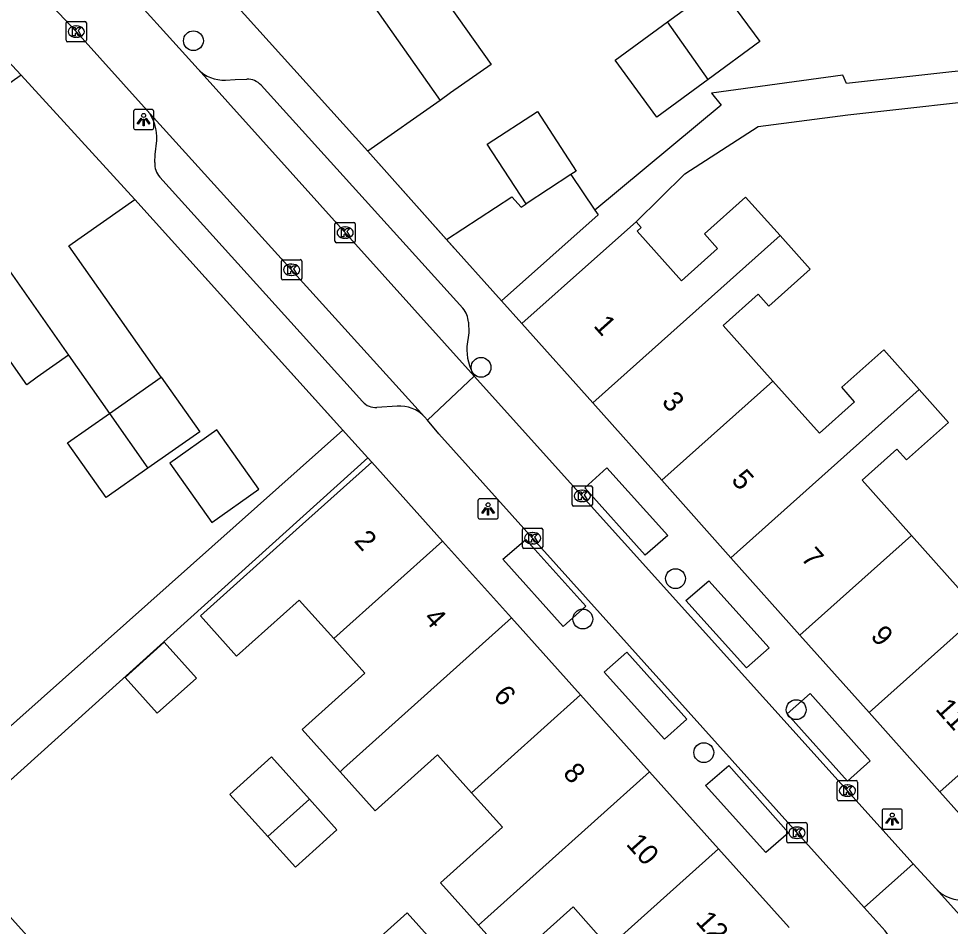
# Model space of a CAD drawing. Extents: x 158352 to 159489, y 383828 to 384597.
# Drawn here: x 159050.25 to 159096.19, y 384307.11 to 384351.85 of the extents above; entities that cross this region are included whole.
import ezdxf

# ---------------------------------------------------------------- set-up
doc = ezdxf.new("R2010")
doc.units = 0
for name, color, linetype in [('IMGEO_Boom', 7, 'Continuous'), ('IMGEO_Kolk', 7, 'Continuous'), ('IMGEO_Lichtpunt', 7, 'Continuous'), ('IMGEO_Muur', 7, 'Continuous'), ('IMGEO_Pand', 7, 'Continuous'), ('IMGEO_Pand_nummerreeks', 7, 'Continuous'), ('IMGEO_Rijbaan_lokaal_open', 7, 'Continuous'), ('IMGEO_Voetpad_open', 7, 'Continuous')]:
    doc.layers.add(name, color=color, linetype=linetype)

msp = doc.modelspace()

# ---------------------------------------------------------------- linework, layer by layer
at = {"layer": 'IMGEO_Boom'}
for centre in [(159058.868, 384350.763), (159073.051, 384334.662), (159082.638, 384324.25), (159078.069, 384322.257), (159088.587, 384317.79), (159084.033, 384315.673)]:
    msp.add_circle(centre, 0.489, dxfattribs=at)
at = {"layer": 'IMGEO_Kolk'}
for p, q in [((159052.664, 384351.711), (159053.516, 384351.711)), ((159052.589, 384350.785), (159052.589, 384351.637)), ((159053.077, 384351.491), (159053.102, 384351.491)), ((159053.59, 384351.637), (159053.59, 384350.785)), ((159053.1, 384350.931), (159053.075, 384350.931)), ((159053.516, 384350.711), (159052.664, 384350.711)), ((159065.848, 384340.879), (159065.848, 384341.731)), ((159065.923, 384341.805), (159066.775, 384341.805)), ((159066.336, 384341.585), (159066.361, 384341.585)), ((159066.849, 384341.731), (159066.849, 384340.879)), ((159066.775, 384340.805), (159065.923, 384340.805)), ((159066.359, 384341.025), (159066.334, 384341.025)), ((159063.21, 384339.045), (159063.21, 384339.897)), ((159063.285, 384339.971), (159064.137, 384339.971)), ((159063.698, 384339.751), (159063.723, 384339.751)), ((159064.211, 384339.897), (159064.211, 384339.045)), ((159064.137, 384338.971), (159063.285, 384338.971)), ((159063.721, 384339.191), (159063.696, 384339.191)), ((159077.538, 384327.9), (159077.538, 384328.752)), ((159077.613, 384328.826), (159078.465, 384328.826)), ((159078.539, 384328.752), (159078.539, 384327.9)), ((159078.026, 384328.606), (159078.051, 384328.606)), ((159078.465, 384327.826), (159077.613, 384327.826)), ((159078.049, 384328.046), (159078.024, 384328.046)), ((159075.091, 384325.815), (159075.091, 384326.667)), ((159075.166, 384326.741), (159076.018, 384326.741)), ((159075.579, 384326.521), (159075.604, 384326.521)), ((159076.092, 384326.667), (159076.092, 384325.815)), ((159075.602, 384325.961), (159075.577, 384325.961)), ((159076.018, 384325.741), (159075.166, 384325.741)), ((159090.616, 384313.373), (159090.616, 384314.225)), ((159090.691, 384314.299), (159091.543, 384314.299)), ((159091.104, 384314.079), (159091.129, 384314.079)), ((159091.617, 384314.225), (159091.617, 384313.373)), ((159091.543, 384313.299), (159090.691, 384313.299)), ((159091.127, 384313.519), (159091.102, 384313.519)), ((159088.203, 384312.222), (159089.055, 384312.222)), ((159088.128, 384311.296), (159088.128, 384312.148)), ((159088.616, 384312.002), (159088.641, 384312.002)), ((159089.129, 384312.148), (159089.129, 384311.296)), ((159088.639, 384311.442), (159088.614, 384311.442)), ((159089.055, 384311.222), (159088.203, 384311.222))]:
    msp.add_line(p, q, dxfattribs=at)
for points in [[(159052.664, 384351.711), (159053.516, 384351.711)], [(159052.589, 384350.785), (159052.589, 384351.637)], [(159052.91, 384351.411), (159053.033, 384351.411), (159053.033, 384351.26), (159053.163, 384351.411), (159053.327, 384351.411), (159053.181, 384351.26), (159053.334, 384351.011), (159053.182, 384351.011), (159053.097, 384351.175), (159053.033, 384351.108), (159053.033, 384351.011), (159052.91, 384351.011), (159052.91, 384351.411)], [(159053.59, 384351.637), (159053.59, 384350.785)], [(159053.516, 384350.711), (159052.664, 384350.711)], [(159065.848, 384340.879), (159065.848, 384341.731)], [(159065.923, 384341.805), (159066.775, 384341.805)], [(159066.849, 384341.731), (159066.849, 384340.879)], [(159066.169, 384341.505), (159066.292, 384341.505), (159066.292, 384341.354), (159066.422, 384341.505), (159066.586, 384341.505), (159066.44, 384341.354), (159066.593, 384341.105), (159066.441, 384341.105), (159066.356, 384341.269), (159066.292, 384341.202), (159066.292, 384341.105), (159066.169, 384341.105), (159066.169, 384341.505)], [(159066.775, 384340.805), (159065.923, 384340.805)], [(159063.21, 384339.045), (159063.21, 384339.897)], [(159063.285, 384339.971), (159064.137, 384339.971)], [(159064.211, 384339.897), (159064.211, 384339.045)], [(159063.531, 384339.671), (159063.654, 384339.671), (159063.654, 384339.52), (159063.784, 384339.671), (159063.948, 384339.671), (159063.802, 384339.52), (159063.955, 384339.271), (159063.803, 384339.271), (159063.718, 384339.435), (159063.654, 384339.368), (159063.654, 384339.271), (159063.531, 384339.271), (159063.531, 384339.671)], [(159064.137, 384338.971), (159063.285, 384338.971)], [(159077.538, 384327.9), (159077.538, 384328.752)], [(159077.613, 384328.826), (159078.465, 384328.826)], [(159078.539, 384328.752), (159078.539, 384327.9)], [(159077.859, 384328.526), (159077.982, 384328.526), (159077.982, 384328.375), (159078.112, 384328.526), (159078.276, 384328.526), (159078.13, 384328.375), (159078.283, 384328.126), (159078.131, 384328.126), (159078.046, 384328.29), (159077.982, 384328.223), (159077.982, 384328.126), (159077.859, 384328.126), (159077.859, 384328.526)], [(159078.465, 384327.826), (159077.613, 384327.826)], [(159075.091, 384325.815), (159075.091, 384326.667)], [(159075.166, 384326.741), (159076.018, 384326.741)], [(159075.412, 384326.441), (159075.535, 384326.441), (159075.535, 384326.29), (159075.665, 384326.441), (159075.829, 384326.441), (159075.683, 384326.29), (159075.836, 384326.041), (159075.684, 384326.041), (159075.599, 384326.205), (159075.535, 384326.138), (159075.535, 384326.041), (159075.412, 384326.041), (159075.412, 384326.441)], [(159076.092, 384326.667), (159076.092, 384325.815)], [(159076.018, 384325.741), (159075.166, 384325.741)], [(159090.616, 384313.373), (159090.616, 384314.225)], [(159090.691, 384314.299), (159091.543, 384314.299)], [(159090.937, 384313.999), (159091.06, 384313.999), (159091.06, 384313.848), (159091.19, 384313.999), (159091.354, 384313.999), (159091.208, 384313.848), (159091.361, 384313.599), (159091.209, 384313.599), (159091.124, 384313.763), (159091.06, 384313.696), (159091.06, 384313.599), (159090.937, 384313.599), (159090.937, 384313.999)], [(159091.617, 384314.225), (159091.617, 384313.373)], [(159091.543, 384313.299), (159090.691, 384313.299)], [(159088.203, 384312.222), (159089.055, 384312.222)], [(159088.128, 384311.296), (159088.128, 384312.148)], [(159088.449, 384311.922), (159088.572, 384311.922), (159088.572, 384311.771), (159088.702, 384311.922), (159088.866, 384311.922), (159088.72, 384311.771), (159088.873, 384311.522), (159088.721, 384311.522), (159088.636, 384311.686), (159088.572, 384311.619), (159088.572, 384311.522), (159088.449, 384311.522), (159088.449, 384311.922)], [(159089.129, 384312.148), (159089.129, 384311.296)], [(159089.055, 384311.222), (159088.203, 384311.222)]]:
    msp.add_lwpolyline(points, dxfattribs=at)
for centre, start, end in [((159052.666, 384351.635), 91.552, 178.448), ((159052.666, 384351.635), 91.552, 178.448), ((159053.514, 384351.635), 1.552, 88.448), ((159053.514, 384351.635), 1.552, 88.448), ((159052.666, 384350.787), 181.552, 268.448), ((159052.666, 384350.787), 181.552, 268.448), ((159053.514, 384350.787), 271.552, 358.448), ((159053.514, 384350.787), 271.552, 358.448), ((159065.925, 384341.729), 91.552, 178.448), ((159065.925, 384341.729), 91.552, 178.448), ((159066.773, 384341.729), 1.552, 88.448), ((159066.773, 384341.729), 1.552, 88.448), ((159065.925, 384340.881), 181.552, 268.448), ((159065.925, 384340.881), 181.552, 268.448), ((159066.773, 384340.881), 271.552, 358.448), ((159066.773, 384340.881), 271.552, 358.448), ((159063.287, 384339.895), 91.552, 178.448), ((159063.287, 384339.895), 91.552, 178.448), ((159064.135, 384339.895), 1.552, 88.448), ((159064.135, 384339.895), 1.552, 88.448), ((159063.287, 384339.047), 181.552, 268.448), ((159063.287, 384339.047), 181.552, 268.448), ((159064.135, 384339.047), 271.552, 358.448), ((159064.135, 384339.047), 271.552, 358.448), ((159077.615, 384328.75), 91.552, 178.448), ((159077.615, 384328.75), 91.552, 178.448), ((159078.463, 384328.75), 1.552, 88.448), ((159078.463, 384328.75), 1.552, 88.448), ((159077.615, 384327.902), 181.552, 268.448), ((159077.615, 384327.902), 181.552, 268.448), ((159078.463, 384327.902), 271.552, 358.448), ((159078.463, 384327.902), 271.552, 358.448), ((159075.168, 384326.665), 91.552, 178.448), ((159075.168, 384326.665), 91.552, 178.448), ((159076.016, 384326.665), 1.552, 88.448), ((159076.016, 384326.665), 1.552, 88.448), ((159075.168, 384325.817), 181.552, 268.448), ((159075.168, 384325.817), 181.552, 268.448), ((159076.016, 384325.817), 271.552, 358.448), ((159076.016, 384325.817), 271.552, 358.448), ((159090.693, 384314.223), 91.552, 178.448), ((159090.693, 384314.223), 91.552, 178.448), ((159091.541, 384314.223), 1.552, 88.448), ((159091.541, 384314.223), 1.552, 88.448), ((159090.693, 384313.375), 181.552, 268.448), ((159090.693, 384313.375), 181.552, 268.448), ((159091.541, 384313.375), 271.552, 358.448), ((159091.541, 384313.375), 271.552, 358.448), ((159088.205, 384312.146), 91.552, 178.448), ((159088.205, 384312.146), 91.552, 178.448), ((159089.053, 384312.146), 1.552, 88.448), ((159089.053, 384312.146), 1.552, 88.448), ((159088.205, 384311.298), 181.552, 268.448), ((159088.205, 384311.298), 181.552, 268.448), ((159089.053, 384311.298), 271.552, 358.448), ((159089.053, 384311.298), 271.552, 358.448)]:
    msp.add_arc(centre, 0.0765, start, end, dxfattribs=at)
for centre, major_axis, ratio, start_param, end_param in [((159053.076, 384351.211), (-0.387, 0.002), 0.722429, 4.712389, 7.853982), ((159053.101, 384351.211), (-0.39, 0.002), 0.717154, 1.570796, 4.712389), ((159066.335, 384341.305), (-0.387, 0.002), 0.722429, 4.712389, 7.853982), ((159066.36, 384341.305), (-0.39, 0.002), 0.717154, 1.570796, 4.712389), ((159063.697, 384339.471), (-0.387, 0.002), 0.722429, 4.712389, 7.853982), ((159063.722, 384339.471), (-0.39, 0.002), 0.717154, 1.570796, 4.712389), ((159078.025, 384328.326), (-0.387, 0.002), 0.722429, 4.712389, 7.853982), ((159078.05, 384328.326), (-0.39, 0.002), 0.717154, 1.570796, 4.712389), ((159075.578, 384326.241), (-0.387, 0.002), 0.722429, 4.712389, 7.853982), ((159075.603, 384326.241), (-0.39, 0.002), 0.717154, 1.570796, 4.712389), ((159091.103, 384313.799), (-0.387, 0.002), 0.722429, 4.712389, 7.853982), ((159091.128, 384313.799), (-0.39, 0.002), 0.717154, 1.570796, 4.712389), ((159088.615, 384311.722), (-0.387, 0.002), 0.722429, 4.712389, 7.853982), ((159088.64, 384311.722), (-0.39, 0.002), 0.717154, 1.570796, 4.712389)]:
    msp.add_ellipse(centre, major_axis=major_axis, ratio=ratio, start_param=start_param, end_param=end_param, dxfattribs=at)
at = {"layer": 'IMGEO_Lichtpunt'}
for p, q in [((159055.915, 384347.281), (159055.915, 384346.474)), ((159055.915, 384347.281), (159055.915, 384346.474)), ((159056.817, 384347.376), (159056.009, 384347.376)), ((159056.817, 384347.376), (159056.009, 384347.376)), ((159056.911, 384346.474), (159056.911, 384347.281)), ((159056.911, 384346.474), (159056.911, 384347.281)), ((159056.009, 384346.38), (159056.817, 384346.38)), ((159056.009, 384346.38), (159056.817, 384346.38)), ((159072.899, 384328.091), (159072.899, 384327.284)), ((159072.899, 384328.091), (159072.899, 384327.284)), ((159073.801, 384328.186), (159072.993, 384328.186)), ((159073.801, 384328.186), (159072.993, 384328.186)), ((159073.895, 384327.284), (159073.895, 384328.091)), ((159073.895, 384327.284), (159073.895, 384328.091)), ((159072.993, 384327.19), (159073.801, 384327.19)), ((159072.993, 384327.19), (159073.801, 384327.19)), ((159092.824, 384312.799), (159092.824, 384311.992)), ((159092.824, 384312.799), (159092.824, 384311.992)), ((159093.726, 384312.894), (159092.918, 384312.894)), ((159093.726, 384312.894), (159092.918, 384312.894)), ((159093.82, 384311.992), (159093.82, 384312.799)), ((159093.82, 384311.992), (159093.82, 384312.799)), ((159092.918, 384311.898), (159093.726, 384311.898)), ((159092.918, 384311.898), (159093.726, 384311.898))]:
    msp.add_line(p, q, dxfattribs=at)
for points in [[(159056.289, 384346.945), (159056.328, 384346.917), (159056.14, 384346.655), (159056.102, 384346.682), (159056.289, 384346.945)], [(159056.391, 384346.897), (159056.438, 384346.897), (159056.438, 384346.575), (159056.391, 384346.575), (159056.391, 384346.897)], [(159056.501, 384346.917), (159056.539, 384346.944), (159056.726, 384346.682), (159056.687, 384346.654), (159056.501, 384346.917)], [(159073.273, 384327.755), (159073.312, 384327.727), (159073.124, 384327.465), (159073.086, 384327.492), (159073.273, 384327.755)], [(159073.375, 384327.707), (159073.422, 384327.707), (159073.422, 384327.385), (159073.375, 384327.385), (159073.375, 384327.707)], [(159073.485, 384327.727), (159073.523, 384327.754), (159073.71, 384327.492), (159073.671, 384327.464), (159073.485, 384327.727)], [(159093.198, 384312.463), (159093.237, 384312.435), (159093.049, 384312.173), (159093.011, 384312.2), (159093.198, 384312.463)], [(159093.3, 384312.415), (159093.347, 384312.415), (159093.347, 384312.093), (159093.3, 384312.093), (159093.3, 384312.415)], [(159093.41, 384312.435), (159093.448, 384312.462), (159093.635, 384312.2), (159093.596, 384312.172), (159093.41, 384312.435)]]:
    msp.add_lwpolyline(points, dxfattribs=at)
for centre in [(159056.414, 384347.079), (159073.398, 384327.889), (159093.323, 384312.597)]:
    msp.add_circle(centre, 0.0994, dxfattribs=at)
for centre, start, end in [((159056.009, 384347.281), 90, 180), ((159056.009, 384347.281), 90, 180), ((159056.817, 384347.281), 0, 90), ((159056.817, 384347.281), 0, 90), ((159056.009, 384346.474), 180, 270), ((159056.009, 384346.474), 180, 270), ((159056.817, 384346.474), 270, 0), ((159056.817, 384346.474), 270, 360), ((159072.993, 384328.091), 90, 180), ((159072.993, 384328.091), 90, 180), ((159073.801, 384328.091), 0, 90), ((159073.801, 384328.091), 0, 90), ((159072.993, 384327.284), 180, 270), ((159072.993, 384327.284), 180, 270), ((159073.801, 384327.284), 270, 0), ((159073.801, 384327.284), 270, 360), ((159092.918, 384312.799), 90, 180), ((159092.918, 384312.799), 90, 180), ((159093.726, 384312.799), 0, 90), ((159093.726, 384312.799), 0, 90), ((159092.918, 384311.992), 180, 270), ((159092.918, 384311.992), 180, 270), ((159093.726, 384311.992), 270, 0), ((159093.726, 384311.992), 270, 360)]:
    msp.add_arc(centre, 0.0946, start, end, dxfattribs=at)
at = {"layer": 'IMGEO_Muur'}
for points in [[(159067.461, 384345.313), (159071.726, 384340.542)], [(159055.976, 384342.94), (159066.674, 384331.078)]]:
    msp.add_lwpolyline(points, dxfattribs=at)
at = {"layer": 'IMGEO_Pand'}
for points in [[(159063.772, 384358.148), (159071.031, 384347.823)], [(159067.461, 384345.313), (159058.952, 384354.759)], [(159073.207, 384354.646), (159071.054, 384353.132), (159073.544, 384349.589), (159071.552, 384348.189), (159071.031, 384347.823)], [(159082.251, 384351.699), (159084.739, 384353.524), (159086.796, 384350.719), (159084.252, 384348.853)], [(159084.252, 384348.853), (159081.714, 384346.993), (159079.657, 384349.798), (159082.251, 384351.699)], [(159084.252, 384348.853), (159082.251, 384351.699)], [(159050.369, 384349.073), (159045.446, 384345.62)], [(159055.976, 384342.94), (159050.369, 384349.073)], [(159071.031, 384347.823), (159067.461, 384345.313)], [(159075.272, 384342.725), (159073.353, 384345.66), (159075.826, 384347.277), (159077.745, 384344.341), (159077.479, 384344.167)], [(159045.446, 384345.62), (159052.713, 384335.259)], [(159077.479, 384344.167), (159075.272, 384342.725)], [(159077.479, 384344.167), (159078.658, 384342.416)], [(159057.281, 384334.179), (159055.257, 384337.052), (159052.723, 384340.649), (159055.976, 384342.94)], [(159071.343, 384340.968), (159074.564, 384343.073), (159075.023, 384342.562), (159075.272, 384342.725)], [(159080.694, 384341.842), (159080.947, 384341.558), (159080.749, 384341.382), (159082.933, 384338.934), (159084.715, 384340.525), (159084.069, 384341.249), (159086.097, 384343.059), (159087.792, 384341.159)], [(159078.658, 384342.416), (159078.819, 384342.177), (159074.065, 384337.938)], [(159075.067, 384336.822), (159078.799, 384340.151), (159080.694, 384341.842)], [(159087.792, 384341.159), (159078.554, 384332.914)], [(159087.792, 384341.159), (159089.271, 384339.502), (159087.234, 384337.684), (159086.717, 384338.264), (159084.995, 384336.727), (159087.44, 384333.987)], [(159071.343, 384340.968), (159074.065, 384337.938)], [(159052.713, 384335.259), (159051.171, 384334.173), (159050.648, 384333.804), (159048.177, 384337.311), (159045.396, 384335.363)], [(159078.554, 384332.914), (159075.067, 384336.822)], [(159052.713, 384335.259), (159054.726, 384332.389)], [(159087.44, 384333.987), (159089.733, 384331.418), (159091.471, 384332.969), (159090.836, 384333.68), (159092.908, 384335.528), (159094.656, 384333.569)], [(159054.726, 384332.389), (159057.281, 384334.179)], [(159057.281, 384334.179), (159059.181, 384331.481), (159056.621, 384329.688)], [(159081.96, 384329.097), (159087.44, 384333.987)], [(159085.367, 384325.279), (159094.656, 384333.569)], [(159094.656, 384333.569), (159096.105, 384331.945), (159094.036, 384330.099), (159093.555, 384330.638), (159091.842, 384329.109), (159094.281, 384326.376)], [(159081.96, 384329.097), (159078.554, 384332.914)], [(159056.621, 384329.688), (159054.564, 384328.247), (159052.663, 384330.944), (159054.726, 384332.389)], [(159054.726, 384332.389), (159056.621, 384329.688)], [(159057.704, 384329.934), (159059.771, 384327.015), (159062.093, 384328.659), (159060.027, 384331.578), (159057.704, 384329.934)], [(159065.788, 384321.296), (159064.087, 384323.191), (159061, 384320.42), (159059.216, 384322.408), (159063.938, 384326.647), (159067.658, 384329.986)], [(159067.658, 384329.986), (159071.143, 384326.103)], [(159085.367, 384325.279), (159081.96, 384329.097)], [(159094.281, 384326.376), (159096.581, 384323.798), (159098.381, 384325.404), (159097.775, 384326.083), (159099.792, 384327.883), (159101.504, 384325.964)], [(159071.143, 384326.103), (159065.788, 384321.296)], [(159071.143, 384326.103), (159074.546, 384322.312)], [(159094.281, 384326.376), (159088.773, 384321.461)], [(159101.504, 384325.964), (159101.391, 384325.863), (159092.18, 384317.643)], [(159088.773, 384321.461), (159085.367, 384325.279)], [(159074.546, 384322.312), (159066.269, 384314.883), (159066.097, 384314.729)], [(159074.546, 384322.312), (159077.95, 384318.52)], [(159092.18, 384317.643), (159088.773, 384321.461)], [(159055.496, 384319.379), (159057.081, 384317.614), (159059.016, 384319.351), (159057.43, 384321.116), (159055.496, 384319.379)], [(159066.097, 384314.729), (159064.227, 384316.812), (159067.32, 384319.589), (159065.788, 384321.296)], [(159101.431, 384318.879), (159099.398, 384317.065), (159095.667, 384313.735)], [(159072.578, 384313.699), (159077.95, 384318.52)], [(159077.95, 384318.52), (159081.354, 384314.729)], [(159095.667, 384313.735), (159092.18, 384317.643)], [(159064.59, 384313.376), (159062.72, 384315.459), (159060.669, 384313.617), (159062.538, 384311.535)], [(159072.578, 384313.699), (159070.908, 384315.56), (159067.831, 384312.797), (159066.097, 384314.729)], [(159081.354, 384314.729), (159073.217, 384307.425), (159072.925, 384307.163)], [(159081.354, 384314.729), (159084.758, 384310.937)], [(159072.925, 384307.163), (159071.054, 384309.248), (159074.11, 384311.992), (159072.578, 384313.699)], [(159062.538, 384311.535), (159063.896, 384310.023), (159065.947, 384311.865), (159064.59, 384313.376)], [(159064.59, 384313.376), (159062.538, 384311.535)], [(159079.359, 384306.091), (159084.758, 384310.937)], [(159084.758, 384310.937), (159088.242, 384307.056)], [(159079.359, 384306.091), (159077.588, 384308.064), (159074.558, 384305.344), (159072.925, 384307.163)], [(159069.347, 384303.952), (159067.476, 384306.035), (159069.411, 384307.772), (159071.282, 384305.688)]]:
    msp.add_lwpolyline(points, dxfattribs=at)
at = {"layer": 'IMGEO_Rijbaan_lokaal_open'}
for points in [[(159053.21, 384355.916), (159053.878, 384355.165), (159054.885, 384354.041), (159059.097, 384349.366)], [(159050.516, 384353.992), (159051.112, 384353.323), (159053.09, 384351.211), (159056.595, 384347.331)], [(159072.718, 384334.235), (159059.097, 384349.366)], [(159056.595, 384347.331), (159070.269, 384332.23)], [(159070.413, 384332.058), (159072.718, 384334.235)], [(159072.718, 384334.235), (159094.361, 384310.199)], [(159070.269, 384332.23), (159070.413, 384332.058)], [(159091.941, 384308.036), (159070.974, 384331.387), (159070.413, 384332.058)], [(159094.361, 384310.199), (159091.941, 384308.036)], [(159094.361, 384310.199), (159095.467, 384308.971)], [(159095.467, 384308.971), (159121.029, 384280.57)], [(159093.18, 384306.611), (159092.977, 384306.882), (159091.941, 384308.036)]]:
    msp.add_lwpolyline(points, dxfattribs=at)
at = {"layer": 'IMGEO_Voetpad_open'}
for points in [[(159119.167, 384375.24), (159109.228, 384363.24), (159101.215, 384353.826), (159098.058, 384349.419), (159091.073, 384348.661), (159090.883, 384349.071), (159084.413, 384348.174), (159084.889, 384347.593), (159078.658, 384342.416)], [(159047.715, 384351.992), (159048.833, 384350.709), (159050.369, 384349.073)], [(159060.457, 384348.825), (159060.923, 384348.858), (159061.495, 384348.875)], [(159062.202, 384348.574), (159072.155, 384337.573)], [(159080.694, 384341.842), (159083.09, 384344.2), (159086.716, 384346.528), (159091.135, 384347.11), (159099.404, 384348.031), (159116.426, 384333.059), (159101.431, 384318.879)], [(159056.961, 384344.755), (159056.99, 384345.162), (159057.06, 384345.841)], [(159067.461, 384345.313), (159071.343, 384340.968)], [(159067.209, 384332.973), (159057.206, 384344.046)], [(159055.976, 384342.94), (159066.229, 384331.571)], [(159074.065, 384337.938), (159075.067, 384336.822)], [(159072.427, 384336.893), (159072.441, 384336.367), (159072.347, 384335.695)], [(159068.908, 384332.743), (159067.912, 384332.685)], [(159066.229, 384331.571), (159044.888, 384312.58), (159038.711, 384313.862), (159023.188, 384300.047)], [(159067.463, 384330.202), (159066.674, 384331.078), (159066.229, 384331.571)], [(159067.463, 384330.202), (159046.476, 384311.29), (159053.406, 384303.599), (159066.761, 384288.459), (159067.072, 384288.734), (159076.237, 384296.278)], [(159067.658, 384329.986), (159067.463, 384330.202)], [(159079.258, 384329.709), (159082.255, 384326.368), (159081.135, 384325.407), (159078.167, 384328.718), (159079.258, 384329.709)], [(159075.257, 384326.186), (159078.22, 384322.891), (159077.106, 384321.894), (159074.129, 384325.21), (159075.257, 384326.186)], [(159084.274, 384324.143), (159087.255, 384320.841), (159086.133, 384319.845), (159083.151, 384323.169), (159084.274, 384324.143)], [(159080.238, 384320.632), (159083.191, 384317.328), (159082.092, 384316.344), (159079.116, 384319.633), (159080.238, 384320.632)], [(159089.272, 384318.587), (159092.239, 384315.272), (159091.114, 384314.272), (159088.152, 384317.593), (159089.272, 384318.587)], [(159085.262, 384315.045), (159088.215, 384311.727), (159087.098, 384310.744), (159084.122, 384314.059), (159085.262, 384315.045)], [(159095.667, 384313.735), (159096.635, 384312.66)]]:
    msp.add_lwpolyline(points, dxfattribs=at)
for centre, radius, start, end in [((159060.362, 384350.565), 1.743, 223.4796, 273.1356), ((159061.523, 384347.959), 0.916, 42.1508, 91.7261), ((159054.966, 384346.005), 2.1, 355.5177, 39.1465), ((159057.912, 384344.687), 0.954, 175.9034, 222.2225), ((159071.372, 384336.865), 1.056, 1.5038, 42.099), ((159074.981, 384335.587), 2.637, 177.6592, 210.856), ((159067.861, 384333.562), 0.879, 222.1084, 273.3364), ((159069.045, 384331.045), 1.704, 44.0836, 94.6107), ((159096.778, 384310.199), 1.796, 223.1299, 276.7104)]:
    msp.add_arc(centre, radius, start, end, dxfattribs=at)

# ---------------------------------------------------------------- texts
at = {"layer": 'IMGEO_Pand_nummerreeks'}
for s, rotation, p in [('1', 311.7418, (159078.557, 384336.696)), ('3', 311.7418, (159081.914, 384332.933)), ('5', 311.7418, (159085.347, 384329.085)), ('2', 311.914, (159066.747, 384326.091)), ('7', 311.7418, (159088.781, 384325.237)), ('4', 311.914, (159070.179, 384322.267)), ('9', 311.7418, (159092.214, 384321.389)), ('6', 311.914, (159073.61, 384318.446)), ('11', 311.7418, (159095.416, 384317.801)), ('8', 311.914, (159077.043, 384314.621)), ('10', 311.914, (159080.166, 384311.143)), ('12', 311.9117, (159083.592, 384307.325))]:
    msp.add_text(s, height=1, rotation=rotation, dxfattribs=at).set_placement(p)

doc.saveas('drawing.dxf')
